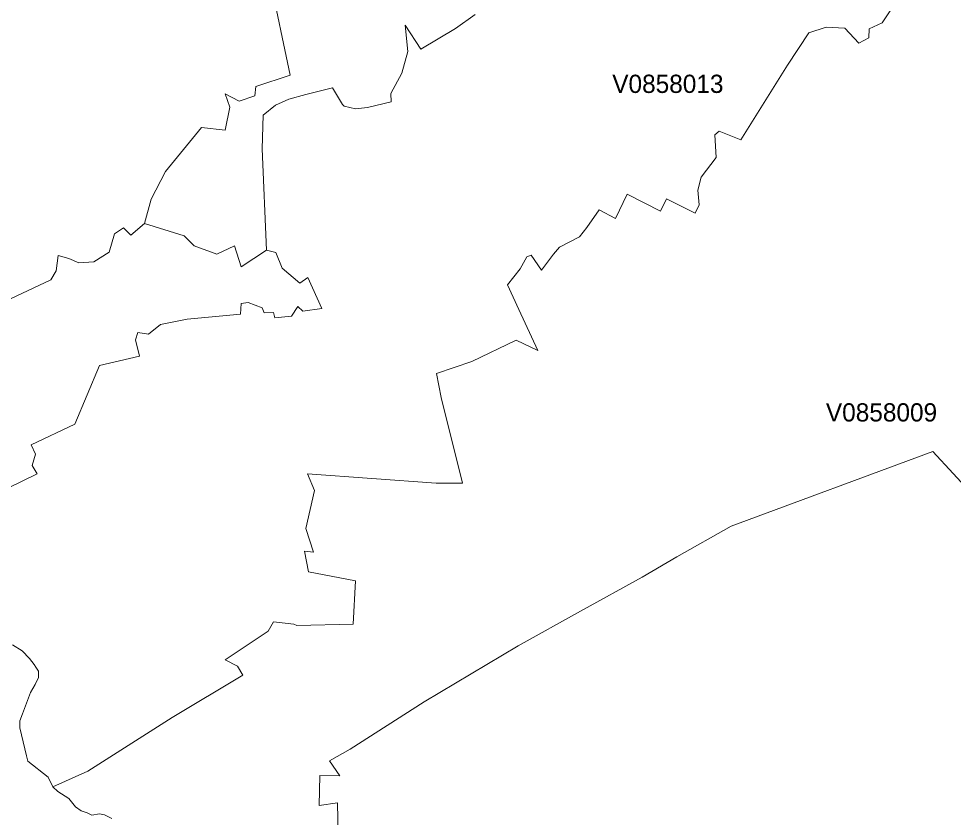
# Model space of a CAD drawing. Extents: x 369010 to 735936, y 6377141 to 6616555.
# Drawn here: x 430962 to 436085, y 6469139 to 6473518 of the extents above; entities that cross this region are included whole.
import ezdxf
from ezdxf.enums import TextEntityAlignment as Align

# ---------------------------------------------------------------- set-up
doc = ezdxf.new("R2010")
doc.units = 0
doc.header["$LTSCALE"] = 40
doc.layers.add('3', color=7, linetype='Continuous', lineweight=13)
doc.layers.add('4', color=7, linetype='Continuous')

msp = doc.modelspace()

# ---------------------------------------------------------------- linework, layer by layer
at = {"layer": '3'}
for points in [[(430693.55, 6471877.63), (431137.43, 6472086.66), (431167.22, 6472136.14), (431177.65, 6472219.39), (431236.4, 6472203.84), (431292.34, 6472179.18), (431372.94, 6472184.31), (431458.01, 6472238.59), (431486.48, 6472337.4), (431536.62, 6472371.99), (431575.68, 6472330.45), (431650.99, 6472394.17), (431688.23, 6472527.56), (431765.85, 6472679.66), (431963.62, 6472921.63), (432094.04, 6472907.23), (432120.03, 6473032.18), (432092.72, 6473105.17), (432170.67, 6473064.79), (432255.9, 6473095.57), (432262.36, 6473146.22), (432449.87, 6473208.11), (432338.66, 6473739.71)], [(432338.66, 6473739.71), (432449.87, 6473208.11), (432262.36, 6473146.22), (432255.9, 6473095.57), (432170.67, 6473064.79), (432092.72, 6473105.17), (432120.03, 6473032.18), (432094.04, 6472907.23), (431963.62, 6472921.63), (431765.85, 6472679.66), (431688.23, 6472527.56), (431650.99, 6472394.17), (431869.45, 6472326.97), (431923.9, 6472272.19), (432047.87, 6472227.34), (432145.35, 6472271.53), (432180.43, 6472157), (432319.46, 6472248.03), (432296.12, 6472803.46), (432302.74, 6472988.32), (432369.11, 6473043.93), (432443.25, 6473076.37), (432536.1, 6473101.53), (432682.74, 6473138.93), (432736.03, 6473047.91), (432746.46, 6473037.48), (432808.85, 6473023.25), (432873.9, 6473031.03), (433003.49, 6473061.64), (433002.16, 6473108.48), (433062.41, 6473219.53), (433094.84, 6473337.87), (433079.78, 6473482.69), (433166.84, 6473351.28), (433356.17, 6473464.15), (433463.92, 6473541.27)], [(433463.92, 6473541.27), (433356.17, 6473464.15), (433166.84, 6473351.28), (433079.78, 6473482.69), (433094.84, 6473337.87), (433062.41, 6473219.53), (433002.16, 6473108.48), (433003.49, 6473061.64), (432873.9, 6473031.03), (432808.85, 6473023.25), (432746.46, 6473037.48), (432736.03, 6473047.91), (432682.74, 6473138.93), (432536.1, 6473101.53), (432443.25, 6473076.37), (432369.11, 6473043.93), (432302.74, 6472988.32), (432296.12, 6472803.46), (432319.46, 6472248.03), (432371.43, 6472236.27), (432405.19, 6472150.38), (432503, 6472066.96), (432547.19, 6472099.57), (432623.82, 6471929.1), (432518.56, 6471913.38), (432491.25, 6471939.53), (432457.49, 6471886.07), (432365.3, 6471878.29), (432358.68, 6471906.92), (432306.71, 6471904.27), (432296.29, 6471932.91), (432219.82, 6471960.88), (432182.09, 6471956.9), (432178.28, 6471896.99), (431885.67, 6471870.18), (431738.7, 6471841.55), (431673, 6471787.43), (431615.73, 6471797.85), (431601.5, 6471757.47), (431624.84, 6471667.77), (431403.89, 6471616.96), (431269.33, 6471295.38), (431030.18, 6471180.86), (431054.68, 6471129.22), (431035.15, 6471068.15), (431063.78, 6471022.47), (430750.81, 6470869.87)], [(433394.9, 6470970.5), (433278.55, 6471441.03), (433251.58, 6471572.93), (433446.21, 6471637.81), (433689, 6471754.66), (433807.34, 6471698.72), (433703.4, 6471923.8), (433642.17, 6472058.36), (433709.86, 6472145.58), (433747.26, 6472212.44), (433771.92, 6472221.54), (433827.86, 6472139.62), (433892.9, 6472227.17), (433926.67, 6472264.91), (434036.73, 6472321.34), (434076.94, 6472373.31), (434144.14, 6472470.13), (434232.52, 6472421.64), (434296.57, 6472555.04), (434479.28, 6472462.19), (434512.39, 6472530.54), (434670.61, 6472451.93), (434692.78, 6472497.77), (434684.18, 6472577.71), (434702.38, 6472649.54), (434784.64, 6472756.78), (434777.19, 6472880.58), (434802.35, 6472901.27), (434920.02, 6472853.44), (435175.89, 6473262.4), (435293.56, 6473439.82), (435388.56, 6473471.6), (435491.18, 6473466.47), (435566.81, 6473384.05), (435621.59, 6473412.18), (435624.24, 6473463.16), (435694.75, 6473494.6), (435742.91, 6473566.43)], [(435742.91, 6473566.43), (435694.75, 6473494.6)], [(435694.75, 6473494.6), (435624.24, 6473463.16), (435621.59, 6473412.18), (435566.81, 6473384.05), (435491.18, 6473466.47), (435388.56, 6473471.6), (435293.56, 6473439.82), (435175.89, 6473262.4), (434920.02, 6472853.44), (434802.35, 6472901.27), (434777.19, 6472880.58), (434784.64, 6472756.78), (434702.38, 6472649.54), (434684.18, 6472577.71), (434692.78, 6472497.77), (434670.61, 6472451.93), (434512.39, 6472530.54), (434479.28, 6472462.19), (434296.57, 6472555.04), (434232.52, 6472421.64), (434144.14, 6472470.13), (434076.94, 6472373.31), (434036.73, 6472321.34), (433926.67, 6472264.91), (433892.9, 6472227.17), (433827.86, 6472139.62), (433771.92, 6472221.54), (433747.26, 6472212.44), (433709.86, 6472145.58), (433642.17, 6472058.36), (433703.4, 6471923.8), (433807.34, 6471698.72), (433689, 6471754.66), (433446.21, 6471637.81), (433251.58, 6471572.93), (433278.55, 6471441.03), (433394.9, 6470970.5), (433250.09, 6470970.5), (432545.54, 6471021.31), (432583.27, 6470931.44), (432535.44, 6470722.41), (432577.15, 6470593.48), (432527.66, 6470597.29), (432551.16, 6470484.08), (432808.36, 6470434.6), (432794.45, 6470198.76), (432486.78, 6470189.65), (432469.9, 6470198.76), (432358.85, 6470210.17), (432328.89, 6470159.37), (432093.21, 6470002.14), (432162.06, 6469966.88), (432190.7, 6469918.89), (431803.75, 6469685.86), (431340.83, 6469391.1), (431148.85, 6469305.36)], [(430750.81, 6470869.87), (431063.78, 6471022.47), (431035.15, 6471068.15), (431054.68, 6471129.22), (431030.18, 6471180.86), (431269.33, 6471295.38), (431403.89, 6471616.96), (431624.84, 6471667.77), (431601.5, 6471757.47), (431615.73, 6471797.85), (431673, 6471787.43), (431738.7, 6471841.55), (431885.67, 6471870.18), (432178.28, 6471896.99), (432182.09, 6471956.9), (432219.82, 6471960.88), (432296.29, 6471932.91), (432306.71, 6471904.27), (432358.68, 6471906.92), (432365.3, 6471878.29), (432457.49, 6471886.07), (432491.25, 6471939.53), (432518.56, 6471913.38), (432623.82, 6471929.1), (432547.19, 6472099.57), (432503, 6472066.96), (432405.19, 6472150.38), (432371.43, 6472236.27), (432319.46, 6472248.03), (432180.43, 6472157), (432145.35, 6472271.53), (432047.87, 6472227.34), (431923.9, 6472272.19), (431869.45, 6472326.97), (431650.99, 6472394.17), (431575.68, 6472330.45), (431536.62, 6472371.99), (431486.48, 6472337.4), (431458.01, 6472238.59), (431372.94, 6472184.31), (431292.34, 6472179.18), (431236.4, 6472203.84), (431177.65, 6472219.39), (431167.22, 6472136.14), (431137.43, 6472086.66), (430693.55, 6471877.63)], [(436195.23, 6470902.97), (435973.12, 6471144.11), (434866.73, 6470735.15), (434570.31, 6470566.84), (434378.99, 6470455.29), (434040.86, 6470269.43), (433699.1, 6470079.59), (433184.38, 6469771.75), (432778.57, 6469512.74), (432665.53, 6469449.02), (432722.79, 6469365.77), (432612.57, 6469367.26), (432608.59, 6469203.41), (432709.55, 6469217.65), (432712.2, 6469036.75)], [(432712.2, 6469036.75), (432709.55, 6469217.65), (432608.59, 6469203.41), (432612.57, 6469367.26), (432722.79, 6469365.77), (432665.53, 6469449.02), (432778.57, 6469512.74), (433184.38, 6469771.75), (433699.1, 6470079.59), (434040.86, 6470269.43), (434378.99, 6470455.29), (434570.31, 6470566.84), (434866.73, 6470735.15), (435973.12, 6471144.11), (436195.23, 6470902.97)], [(430928.4, 6470083.73), (430980.7, 6470052.12), (431020.09, 6470009.09), (431046.73, 6469977.48), (431055.83, 6469961.75), (431069.9, 6469940.24), (431069.9, 6469905.81), (431051.2, 6469866.26), (431026.04, 6469822.73), (430983.51, 6469705.39), (430968.61, 6469667.49), (430968.61, 6469629.59), (431003.87, 6469476.33), (431012.64, 6469447.2), (431123.19, 6469358.49), (431148.85, 6469305.53), (431340.83, 6469391.1), (431803.75, 6469685.86), (432190.7, 6469918.89), (432162.06, 6469966.88), (432093.21, 6470002.14), (432328.89, 6470159.37), (432358.85, 6470210.17), (432469.9, 6470198.76), (432486.78, 6470189.65), (432794.45, 6470198.76), (432808.36, 6470434.6), (432551.16, 6470484.08), (432527.66, 6470597.29), (432577.15, 6470593.48), (432535.44, 6470722.41), (432583.27, 6470931.44), (432545.54, 6471021.31), (433250.09, 6470970.5), (433394.9, 6470970.5)], [(431471.42, 6469132.58), (431432.52, 6469152.44), (431405.05, 6469157.24), (431362.51, 6469150.29), (431337.19, 6469162.53), (431303.76, 6469174.29), (431272.48, 6469196.46), (431236.9, 6469242.47), (431175.99, 6469279.55), (431148.85, 6469305.36), (431123.19, 6469358.49), (431012.64, 6469447.2), (431003.87, 6469476.33), (430968.61, 6469629.59), (430968.61, 6469667.49), (430983.51, 6469705.39), (431026.04, 6469822.73), (431051.2, 6469866.26), (431069.9, 6469905.81), (431069.9, 6469940.24), (431055.83, 6469961.75), (431046.73, 6469977.48), (431020.09, 6470009.09), (430980.7, 6470052.12), (430928.4, 6470083.73)], [(431148.85, 6469305.36), (431175.99, 6469279.55), (431236.9, 6469242.47), (431272.48, 6469196.46), (431303.76, 6469174.29), (431337.19, 6469162.53), (431362.51, 6469150.29), (431405.05, 6469157.24), (431432.52, 6469152.44), (431471.42, 6469132.58)]]:
    msp.add_lwpolyline(points, dxfattribs=at)

# ---------------------------------------------------------------- texts
at = {"layer": '4'}
for s, p in [('V0858013', (434520.42, 6473110.8)), ('V0858009', (435691.64, 6471309.22))]:
    msp.add_text(s, height=100, dxfattribs=at).set_placement(p, align=Align.CENTER)

doc.saveas('drawing.dxf')
